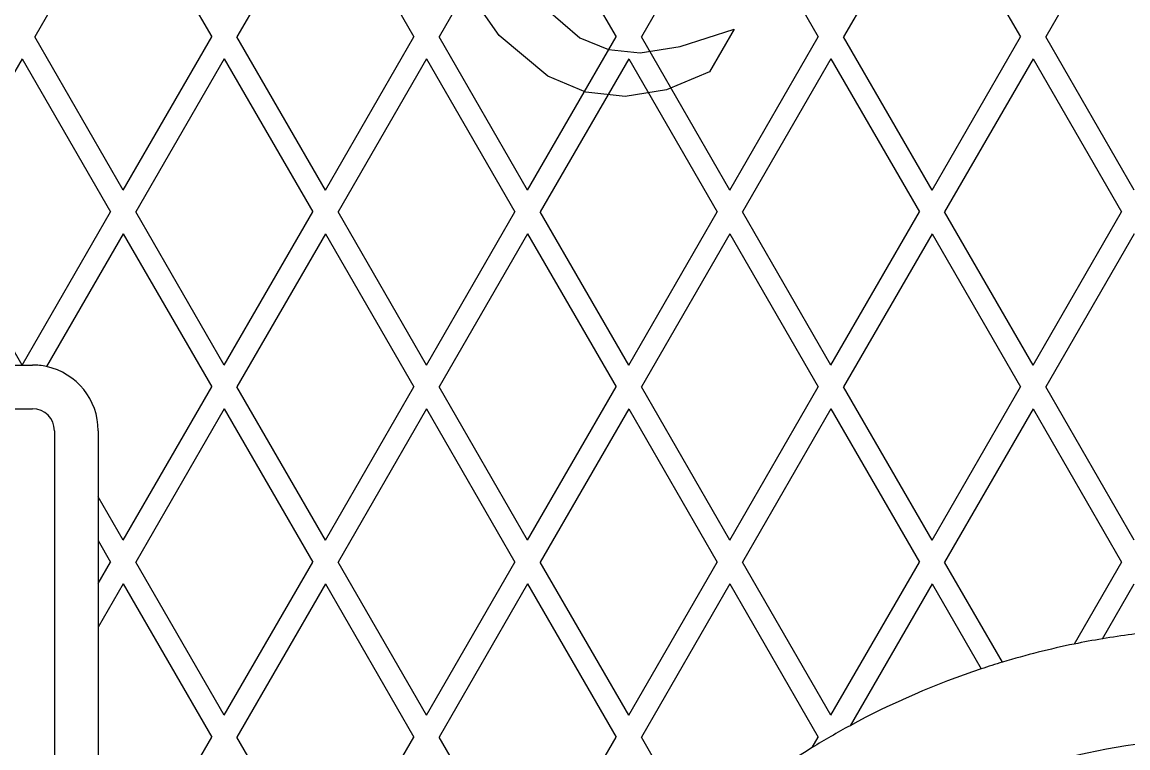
# Model space of a CAD drawing. Extents: x 99862 to 103151, y 100000 to 105076.
# Drawn here: x 100362.29 to 100409.65, y 101793.69 to 101824.78 of the extents above; entities that cross this region are included whole.
import ezdxf

# ---------------------------------------------------------------- set-up
doc = ezdxf.new("R2010")
doc.units = 0
for name, color, linetype in [('Level 10', 7, 'Continuous'), ('Level 11', 7, 'Continuous'), ('Level 12', 7, 'Continuous'), ('Level 15', 7, 'Continuous'), ('Level 19', 7, 'Continuous')]:
    doc.layers.add(name, color=color, linetype=linetype)

msp = doc.modelspace()

# ---------------------------------------------------------------- linework, layer by layer
at = {"layer": 'Level 10'}
msp.add_circle((100379.544, 101764.153), 90, dxfattribs=at)
at = {"layer": 'Level 11'}
for radius in [95.156, 94.688]:
    msp.add_circle((100379.544, 101764.153), radius, dxfattribs=at)
msp.add_arc((100379.544, 101764.153), 88.781, 66.72365, 173.27635, dxfattribs=at)
at = {"layer": 'Level 12'}
for p, q in [((100366.618, 101830.715), (100362.829, 101824.153)), ((100366.618, 101830.715), (100362.829, 101824.153)), ((100366.618, 101830.715), (100370.407, 101824.153)), ((100366.618, 101830.715), (100370.407, 101824.153)), ((100375.278, 101830.715), (100371.49, 101824.153)), ((100375.278, 101830.715), (100371.49, 101824.153)), ((100375.278, 101830.715), (100379.067, 101824.153)), ((100375.278, 101830.715), (100379.067, 101824.153)), ((100383.939, 101830.715), (100380.15, 101824.153)), ((100383.939, 101830.715), (100380.15, 101824.153)), ((100383.939, 101830.715), (100387.728, 101824.153)), ((100383.939, 101830.715), (100387.728, 101824.153)), ((100392.599, 101830.715), (100388.81, 101824.153)), ((100392.599, 101830.715), (100388.81, 101824.153)), ((100392.599, 101830.715), (100396.388, 101824.153)), ((100392.599, 101830.715), (100396.388, 101824.153)), ((100401.259, 101830.715), (100397.47, 101824.153)), ((100401.259, 101830.715), (100397.47, 101824.153)), ((100401.259, 101830.715), (100405.048, 101824.153)), ((100401.259, 101830.715), (100405.048, 101824.153)), ((100409.919, 101830.715), (100406.131, 101824.153)), ((100409.919, 101830.715), (100406.131, 101824.153)), ((100366.618, 101817.59), (100362.829, 101824.153)), ((100366.618, 101817.59), (100362.829, 101824.153)), ((100362.829, 101824.153), (100362.829, 101824.153)), ((100366.618, 101817.59), (100370.407, 101824.153)), ((100366.618, 101817.59), (100370.407, 101824.153)), ((100370.407, 101824.153), (100370.407, 101824.153)), ((100375.278, 101817.59), (100371.49, 101824.153)), ((100375.278, 101817.59), (100371.49, 101824.153)), ((100371.49, 101824.153), (100371.49, 101824.153)), ((100375.278, 101817.59), (100379.067, 101824.153)), ((100375.278, 101817.59), (100379.067, 101824.153)), ((100379.067, 101824.153), (100379.067, 101824.153)), ((100383.939, 101817.59), (100380.15, 101824.153)), ((100383.939, 101817.59), (100380.15, 101824.153)), ((100380.15, 101824.153), (100380.15, 101824.153)), ((100383.939, 101817.59), (100387.728, 101824.153)), ((100383.939, 101817.59), (100387.728, 101824.153)), ((100387.728, 101824.153), (100387.728, 101824.153)), ((100392.599, 101817.59), (100388.81, 101824.153)), ((100392.599, 101817.59), (100388.81, 101824.153)), ((100388.81, 101824.153), (100388.81, 101824.153)), ((100392.599, 101817.59), (100396.388, 101824.153)), ((100392.599, 101817.59), (100396.388, 101824.153)), ((100396.388, 101824.153), (100396.388, 101824.153)), ((100401.259, 101817.59), (100397.47, 101824.153)), ((100401.259, 101817.59), (100397.47, 101824.153)), ((100397.47, 101824.153), (100397.47, 101824.153)), ((100401.259, 101817.59), (100405.048, 101824.153)), ((100401.259, 101817.59), (100405.048, 101824.153)), ((100405.048, 101824.153), (100405.048, 101824.153)), ((100409.919, 101817.59), (100406.131, 101824.153)), ((100409.919, 101817.59), (100406.131, 101824.153)), ((100406.131, 101824.153), (100406.131, 101824.153)), ((100362.288, 101823.215), (100358.499, 101816.653)), ((100362.288, 101823.215), (100358.499, 101816.653)), ((100362.288, 101823.215), (100366.077, 101816.653)), ((100362.288, 101823.215), (100366.077, 101816.653)), ((100362.288, 101823.215), (100362.288, 101823.215)), ((100370.948, 101823.215), (100367.159, 101816.653)), ((100370.948, 101823.215), (100367.159, 101816.653)), ((100370.948, 101823.215), (100374.737, 101816.653)), ((100370.948, 101823.215), (100374.737, 101816.653)), ((100370.948, 101823.215), (100370.948, 101823.215)), ((100379.609, 101823.215), (100375.82, 101816.653)), ((100379.609, 101823.215), (100375.82, 101816.653)), ((100379.609, 101823.215), (100383.397, 101816.653)), ((100379.609, 101823.215), (100383.397, 101816.653)), ((100379.609, 101823.215), (100379.609, 101823.215)), ((100388.269, 101823.215), (100384.48, 101816.653)), ((100388.269, 101823.215), (100384.48, 101816.653)), ((100388.269, 101823.215), (100392.058, 101816.653)), ((100388.269, 101823.215), (100392.058, 101816.653)), ((100388.269, 101823.215), (100388.269, 101823.215)), ((100396.929, 101823.215), (100393.14, 101816.653)), ((100396.929, 101823.215), (100393.14, 101816.653)), ((100396.929, 101823.215), (100400.718, 101816.653)), ((100396.929, 101823.215), (100400.718, 101816.653)), ((100396.929, 101823.215), (100396.929, 101823.215)), ((100405.589, 101823.215), (100401.8, 101816.653)), ((100405.589, 101823.215), (100401.8, 101816.653)), ((100405.589, 101823.215), (100409.378, 101816.653)), ((100405.589, 101823.215), (100409.378, 101816.653)), ((100405.589, 101823.215), (100405.589, 101823.215)), ((100366.618, 101817.59), (100366.618, 101817.59)), ((100375.278, 101817.59), (100375.278, 101817.59)), ((100383.939, 101817.59), (100383.939, 101817.59)), ((100392.599, 101817.59), (100392.599, 101817.59)), ((100401.259, 101817.59), (100401.259, 101817.59)), ((100362.288, 101810.09), (100358.499, 101816.653)), ((100362.288, 101810.09), (100366.077, 101816.653)), ((100362.288, 101810.09), (100366.077, 101816.653)), ((100366.077, 101816.653), (100366.077, 101816.653)), ((100370.948, 101810.09), (100367.159, 101816.653)), ((100370.948, 101810.09), (100367.159, 101816.653)), ((100367.159, 101816.653), (100367.159, 101816.653)), ((100370.948, 101810.09), (100374.737, 101816.653)), ((100370.948, 101810.09), (100374.737, 101816.653)), ((100374.737, 101816.653), (100374.737, 101816.653)), ((100379.609, 101810.09), (100375.82, 101816.653)), ((100379.609, 101810.09), (100375.82, 101816.653)), ((100375.82, 101816.653), (100375.82, 101816.653)), ((100379.609, 101810.09), (100383.397, 101816.653)), ((100379.609, 101810.09), (100383.397, 101816.653)), ((100383.397, 101816.653), (100383.397, 101816.653)), ((100388.269, 101810.09), (100384.48, 101816.653)), ((100388.269, 101810.09), (100384.48, 101816.653)), ((100384.48, 101816.653), (100384.48, 101816.653)), ((100388.269, 101810.09), (100392.058, 101816.653)), ((100388.269, 101810.09), (100392.058, 101816.653)), ((100392.058, 101816.653), (100392.058, 101816.653)), ((100396.929, 101810.09), (100393.14, 101816.653)), ((100396.929, 101810.09), (100393.14, 101816.653)), ((100393.14, 101816.653), (100393.14, 101816.653)), ((100396.929, 101810.09), (100400.718, 101816.653)), ((100396.929, 101810.09), (100400.718, 101816.653)), ((100400.718, 101816.653), (100400.718, 101816.653)), ((100405.589, 101810.09), (100401.8, 101816.653)), ((100405.589, 101810.09), (100401.8, 101816.653)), ((100401.8, 101816.653), (100401.8, 101816.653)), ((100405.589, 101810.09), (100409.378, 101816.653)), ((100405.589, 101810.09), (100409.378, 101816.653)), ((100409.378, 101816.653), (100409.378, 101816.653)), ((100366.618, 101815.715), (100363.333, 101810.026)), ((100366.618, 101815.715), (100363.333, 101810.026)), ((100366.618, 101815.715), (100370.407, 101809.153)), ((100366.618, 101815.715), (100370.407, 101809.153)), ((100366.618, 101815.715), (100366.618, 101815.715)), ((100375.278, 101815.715), (100371.49, 101809.153)), ((100375.278, 101815.715), (100371.49, 101809.153)), ((100375.278, 101815.715), (100379.067, 101809.153)), ((100375.278, 101815.715), (100379.067, 101809.153)), ((100375.278, 101815.715), (100375.278, 101815.715)), ((100383.939, 101815.715), (100380.15, 101809.153)), ((100383.939, 101815.715), (100380.15, 101809.153)), ((100383.939, 101815.715), (100387.728, 101809.153)), ((100383.939, 101815.715), (100387.728, 101809.153)), ((100383.939, 101815.715), (100383.939, 101815.715)), ((100392.599, 101815.715), (100388.81, 101809.153)), ((100392.599, 101815.715), (100388.81, 101809.153)), ((100392.599, 101815.715), (100396.388, 101809.153)), ((100392.599, 101815.715), (100396.388, 101809.153)), ((100392.599, 101815.715), (100392.599, 101815.715)), ((100401.259, 101815.715), (100397.47, 101809.153)), ((100401.259, 101815.715), (100397.47, 101809.153)), ((100401.259, 101815.715), (100405.048, 101809.153)), ((100401.259, 101815.715), (100405.048, 101809.153)), ((100401.259, 101815.715), (100401.259, 101815.715)), ((100409.919, 101815.715), (100406.131, 101809.153)), ((100409.919, 101815.715), (100406.131, 101809.153)), ((100361.206, 101810.09), (100362.288, 101810.09)), ((100362.288, 101810.09), (100362.288, 101810.09)), ((100362.288, 101810.09), (100362.734, 101810.09)), ((100362.734, 101810.09), (100362.734, 101810.09)), ((100363.333, 101810.026), (100363.333, 101810.026)), ((100370.948, 101810.09), (100370.948, 101810.09)), ((100379.609, 101810.09), (100379.609, 101810.09)), ((100388.269, 101810.09), (100388.269, 101810.09)), ((100396.929, 101810.09), (100396.929, 101810.09)), ((100405.589, 101810.09), (100405.589, 101810.09)), ((100366.618, 101802.59), (100370.407, 101809.153)), ((100366.618, 101802.59), (100370.407, 101809.153)), ((100370.407, 101809.153), (100370.407, 101809.153)), ((100375.278, 101802.59), (100371.49, 101809.153)), ((100375.278, 101802.59), (100371.49, 101809.153)), ((100371.49, 101809.153), (100371.49, 101809.153)), ((100375.278, 101802.59), (100379.067, 101809.153)), ((100375.278, 101802.59), (100379.067, 101809.153)), ((100379.067, 101809.153), (100379.067, 101809.153)), ((100383.939, 101802.59), (100380.15, 101809.153)), ((100383.939, 101802.59), (100380.15, 101809.153)), ((100380.15, 101809.153), (100380.15, 101809.153)), ((100383.939, 101802.59), (100387.728, 101809.153)), ((100383.939, 101802.59), (100387.728, 101809.153)), ((100387.728, 101809.153), (100387.728, 101809.153)), ((100392.599, 101802.59), (100388.81, 101809.153)), ((100392.599, 101802.59), (100388.81, 101809.153)), ((100388.81, 101809.153), (100388.81, 101809.153)), ((100392.599, 101802.59), (100396.388, 101809.153)), ((100392.599, 101802.59), (100396.388, 101809.153)), ((100396.388, 101809.153), (100396.388, 101809.153)), ((100401.259, 101802.59), (100397.47, 101809.153)), ((100401.259, 101802.59), (100397.47, 101809.153)), ((100397.47, 101809.153), (100397.47, 101809.153)), ((100401.259, 101802.59), (100405.048, 101809.153)), ((100401.259, 101802.59), (100405.048, 101809.153)), ((100405.048, 101809.153), (100405.048, 101809.153)), ((100409.919, 101802.59), (100406.131, 101809.153)), ((100409.919, 101802.59), (100406.131, 101809.153)), ((100406.131, 101809.153), (100406.131, 101809.153)), ((100370.948, 101808.215), (100367.159, 101801.653)), ((100370.948, 101808.215), (100367.159, 101801.653)), ((100370.948, 101808.215), (100374.737, 101801.653)), ((100370.948, 101808.215), (100374.737, 101801.653)), ((100370.948, 101808.215), (100370.948, 101808.215)), ((100379.609, 101808.215), (100375.82, 101801.653)), ((100379.609, 101808.215), (100375.82, 101801.653)), ((100379.609, 101808.215), (100383.397, 101801.653)), ((100379.609, 101808.215), (100383.397, 101801.653)), ((100379.609, 101808.215), (100379.609, 101808.215)), ((100388.269, 101808.215), (100384.48, 101801.653)), ((100388.269, 101808.215), (100384.48, 101801.653)), ((100388.269, 101808.215), (100392.058, 101801.653)), ((100388.269, 101808.215), (100392.058, 101801.653)), ((100388.269, 101808.215), (100388.269, 101808.215)), ((100396.929, 101808.215), (100393.14, 101801.653)), ((100396.929, 101808.215), (100393.14, 101801.653)), ((100396.929, 101808.215), (100400.718, 101801.653)), ((100396.929, 101808.215), (100400.718, 101801.653)), ((100396.929, 101808.215), (100396.929, 101808.215)), ((100405.589, 101808.215), (100401.8, 101801.653)), ((100405.589, 101808.215), (100401.8, 101801.653)), ((100405.589, 101808.215), (100409.378, 101801.653)), ((100405.589, 101808.215), (100409.378, 101801.653)), ((100405.589, 101808.215), (100405.589, 101808.215)), ((100365.546, 101807.278), (100365.546, 101807.278)), ((100365.546, 101807.278), (100365.546, 101804.447)), ((100366.618, 101802.59), (100365.546, 101804.447)), ((100366.618, 101802.59), (100365.546, 101804.447)), ((100365.546, 101804.447), (100365.546, 101804.447)), ((100365.546, 101804.447), (100365.546, 101802.572)), ((100365.546, 101802.572), (100366.077, 101801.653)), ((100365.546, 101802.572), (100366.077, 101801.653)), ((100365.546, 101802.572), (100365.546, 101802.572)), ((100365.546, 101802.572), (100365.546, 101800.733)), ((100366.618, 101802.59), (100366.618, 101802.59)), ((100375.278, 101802.59), (100375.278, 101802.59)), ((100383.939, 101802.59), (100383.939, 101802.59)), ((100392.599, 101802.59), (100392.599, 101802.59)), ((100401.259, 101802.59), (100401.259, 101802.59)), ((100365.546, 101800.733), (100366.077, 101801.653)), ((100365.546, 101800.733), (100366.077, 101801.653)), ((100366.077, 101801.653), (100366.077, 101801.653)), ((100370.948, 101795.09), (100367.159, 101801.653)), ((100370.948, 101795.09), (100367.159, 101801.653)), ((100367.159, 101801.653), (100367.159, 101801.653)), ((100370.948, 101795.09), (100374.737, 101801.653)), ((100370.948, 101795.09), (100374.737, 101801.653)), ((100374.737, 101801.653), (100374.737, 101801.653)), ((100379.609, 101795.09), (100375.82, 101801.653)), ((100379.609, 101795.09), (100375.82, 101801.653)), ((100375.82, 101801.653), (100375.82, 101801.653)), ((100379.609, 101795.09), (100383.397, 101801.653)), ((100379.609, 101795.09), (100383.397, 101801.653)), ((100383.397, 101801.653), (100383.397, 101801.653)), ((100388.269, 101795.09), (100384.48, 101801.653)), ((100388.269, 101795.09), (100384.48, 101801.653)), ((100384.48, 101801.653), (100384.48, 101801.653)), ((100388.269, 101795.09), (100392.058, 101801.653)), ((100388.269, 101795.09), (100392.058, 101801.653)), ((100392.058, 101801.653), (100392.058, 101801.653)), ((100396.929, 101795.09), (100393.14, 101801.653)), ((100396.929, 101795.09), (100393.14, 101801.653)), ((100393.14, 101801.653), (100393.14, 101801.653)), ((100396.929, 101795.09), (100400.718, 101801.653)), ((100396.929, 101795.09), (100400.718, 101801.653)), ((100400.718, 101801.653), (100400.718, 101801.653)), ((100404.278, 101797.362), (100401.8, 101801.653)), ((100404.278, 101797.362), (100401.8, 101801.653)), ((100401.8, 101801.653), (100401.8, 101801.653)), ((100409.378, 101801.653), (100407.349, 101798.137)), ((100409.378, 101801.653), (100407.349, 101798.137)), ((100409.378, 101801.653), (100409.378, 101801.653)), ((100365.546, 101800.733), (100365.546, 101800.733)), ((100365.546, 101800.733), (100365.546, 101798.858)), ((100366.618, 101800.715), (100365.546, 101798.858)), ((100366.618, 101800.715), (100365.546, 101798.858)), ((100366.618, 101800.715), (100370.407, 101794.153)), ((100366.618, 101800.715), (100370.407, 101794.153)), ((100366.618, 101800.715), (100366.618, 101800.715)), ((100375.278, 101800.715), (100371.49, 101794.153)), ((100375.278, 101800.715), (100371.49, 101794.153)), ((100375.278, 101800.715), (100379.067, 101794.153)), ((100375.278, 101800.715), (100379.067, 101794.153)), ((100375.278, 101800.715), (100375.278, 101800.715)), ((100383.939, 101800.715), (100380.15, 101794.153)), ((100383.939, 101800.715), (100380.15, 101794.153)), ((100383.939, 101800.715), (100387.728, 101794.153)), ((100383.939, 101800.715), (100387.728, 101794.153)), ((100383.939, 101800.715), (100383.939, 101800.715)), ((100392.599, 101800.715), (100388.81, 101794.153)), ((100392.599, 101800.715), (100388.81, 101794.153)), ((100392.599, 101800.715), (100396.388, 101794.153)), ((100392.599, 101800.715), (100396.388, 101794.153)), ((100392.599, 101800.715), (100392.599, 101800.715)), ((100401.259, 101800.715), (100397.752, 101794.641)), ((100401.259, 101800.715), (100397.752, 101794.641)), ((100401.259, 101800.715), (100403.363, 101797.072)), ((100401.259, 101800.715), (100403.363, 101797.072)), ((100401.259, 101800.715), (100401.259, 101800.715)), ((100408.561, 101798.363), (100409.919, 101800.715)), ((100408.561, 101798.363), (100409.919, 101800.715)), ((100365.546, 101798.858), (100365.546, 101798.858)), ((100365.546, 101798.858), (100365.546, 101789.447)), ((100408.561, 101798.363), (100408.561, 101798.363)), ((100408.561, 101798.363), (100408.561, 101798.363)), ((100407.349, 101798.137), (100407.349, 101798.137)), ((100407.349, 101798.137), (100407.349, 101798.137)), ((100404.278, 101797.362), (100404.278, 101797.362)), ((100404.278, 101797.362), (100404.278, 101797.362)), ((100403.363, 101797.072), (100403.363, 101797.072)), ((100403.363, 101797.072), (100403.363, 101797.072)), ((100370.948, 101795.09), (100370.948, 101795.09)), ((100379.609, 101795.09), (100379.609, 101795.09)), ((100388.269, 101795.09), (100388.269, 101795.09)), ((100396.929, 101795.09), (100396.929, 101795.09)), ((100397.752, 101794.641), (100397.752, 101794.641)), ((100397.752, 101794.641), (100397.752, 101794.641)), ((100366.618, 101787.59), (100370.407, 101794.153)), ((100366.618, 101787.59), (100370.407, 101794.153)), ((100370.407, 101794.153), (100370.407, 101794.153)), ((100375.278, 101787.59), (100371.49, 101794.153)), ((100375.278, 101787.59), (100371.49, 101794.153)), ((100371.49, 101794.153), (100371.49, 101794.153)), ((100375.278, 101787.59), (100379.067, 101794.153)), ((100375.278, 101787.59), (100379.067, 101794.153)), ((100379.067, 101794.153), (100379.067, 101794.153)), ((100383.939, 101787.59), (100380.15, 101794.153)), ((100383.939, 101787.59), (100380.15, 101794.153)), ((100380.15, 101794.153), (100380.15, 101794.153)), ((100383.939, 101787.59), (100387.728, 101794.153)), ((100383.939, 101787.59), (100387.728, 101794.153)), ((100387.728, 101794.153), (100387.728, 101794.153)), ((100391.192, 101790.026), (100388.81, 101794.153)), ((100391.192, 101790.026), (100388.81, 101794.153)), ((100388.81, 101794.153), (100388.81, 101794.153)), ((100396.127, 101793.701), (100396.388, 101794.153)), ((100396.127, 101793.701), (100396.388, 101794.153)), ((100396.388, 101794.153), (100396.388, 101794.153)), ((100396.127, 101793.701), (100396.127, 101793.701)), ((100396.127, 101793.701), (100396.127, 101793.701))]:
    msp.add_line(p, q, dxfattribs=at)
msp.add_circle((100379.544, 101764.153), 93.75, dxfattribs=at)
for centre, radius, start, end in [((100379.609, 101764.153), 85.312, 66.12977, 171.30277), ((100362.734, 101807.278), 2.813, 77.6888, 90), ((100362.734, 101807.278), 2.813, 0, 77.6888), ((100414.296, 101764.153), 34.688, 95.3069, 99.5161), ((100414.296, 101764.153), 34.688, 99.5161, 101.5538), ((100414.296, 101764.153), 34.688, 101.5538, 106.7872), ((100414.296, 101764.153), 34.688, 106.7872, 108.3728), ((100414.296, 101764.153), 34.688, 108.3728, 118.4859), ((100414.296, 101764.153), 34.688, 118.4859, 121.5868), ((100414.296, 101764.153), 34.688, 121.5868, 131.763)]:
    msp.add_arc(centre, radius, start, end, dxfattribs=at)
msp.add_open_spline([(100416.029, 101686), (100309.328, 101636.187), (100294.025, 101752.944), (100304.31, 101753.831), (100304.31, 101764.153), (100304.31, 101774.475), (100294.025, 101775.361), (100309.328, 101892.119), (100416.029, 101842.306), (100413.008, 101836.035), (100419.036, 101832.555), (100425.064, 101829.075), (100428.984, 101834.827), (100461.977, 101811.746), (100465.469, 101771.632), (100458.528, 101771.113), (100458.528, 101764.153), (100458.528, 101757.193), (100465.469, 101756.674), (100461.977, 101716.56), (100428.984, 101693.479), (100425.064, 101699.23), (100419.036, 101695.75), (100413.008, 101692.27), (100416.029, 101686)], degree=4, dxfattribs=at)
at = {"layer": 'Level 15'}
for p, q in [((100382.717, 101824.215), (100380.197, 101827.836)), ((100384.715, 101825.37), (100386.169, 101824.116)), ((100390.473, 101823.742), (100392.782, 101824.479)), ((100392.783, 101824.48), (100391.726, 101822.649)), ((100384.8, 101822.466), (100382.717, 101824.215)), ((100386.169, 101824.116), (100387.406, 101823.618)), ((100387.406, 101823.618), (100388.759, 101823.47)), ((100388.759, 101823.47), (100390.473, 101823.742)), ((100386.427, 101821.789), (100384.8, 101822.466)), ((100391.726, 101822.649), (100389.89, 101821.884)), ((100389.89, 101821.884), (100388.122, 101821.594)), ((100388.122, 101821.594), (100386.427, 101821.789))]:
    msp.add_line(p, q, dxfattribs=at)
at = {"layer": 'Level 19'}
for p, q in [((100336.484, 101808.215), (100362.734, 101808.215)), ((100362.734, 101808.215), (100362.734, 101808.215)), ((100363.671, 101807.278), (100363.671, 101807.278)), ((100363.671, 101807.278), (100363.671, 101721.028))]:
    msp.add_line(p, q, dxfattribs=at)
for centre, radius, start, end in [((100362.734, 101807.278), 0.938, 0, 90), ((100414.296, 101764.153), 34.688, 95.3069, 99.5161), ((100414.296, 101764.153), 34.688, 99.5161, 101.5538), ((100414.296, 101764.153), 34.688, 101.5538, 106.7872), ((100414.296, 101764.153), 34.688, 106.7872, 108.3728), ((100414.296, 101764.153), 34.688, 108.3728, 118.4859), ((100414.296, 101764.153), 34.688, 118.4859, 121.5868), ((100414.296, 101764.153), 34.688, 121.5868, 131.763), ((100414.296, 101764.153), 30, 97.484, 110.3021)]:
    msp.add_arc(centre, radius, start, end, dxfattribs=at)

doc.saveas('drawing.dxf')
